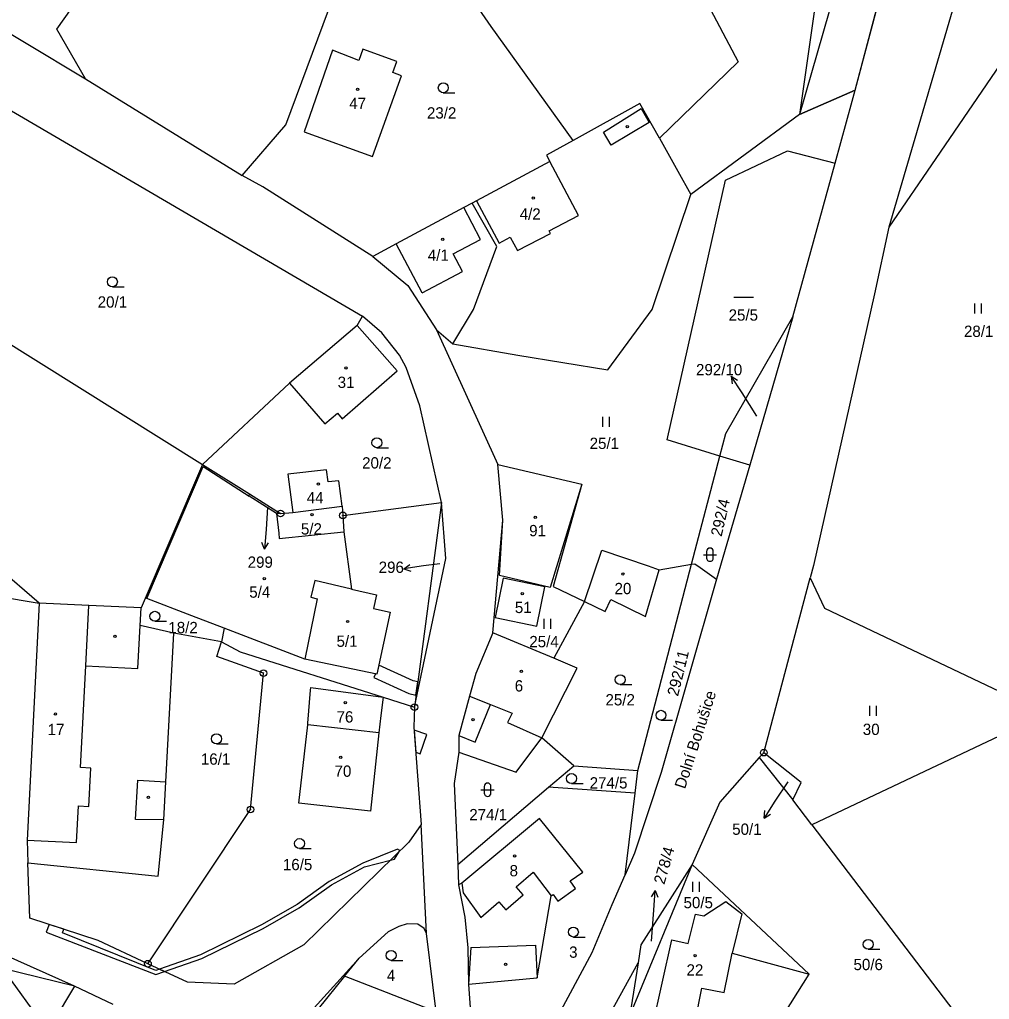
# Model space of a CAD drawing. Extents: x -680203 to -673936, y -1102717 to -1093650.
# Drawn here: x -678733.5 to -678587.6, y -1097572.5 to -1097425.2 of the extents above; entities that cross this region are included whole.
import ezdxf

# ---------------------------------------------------------------- set-up
doc = ezdxf.new("R2010")
doc.units = 0
for name, color, linetype in [('SOxx02xx_Koleje_param další_Popis10', 7, 'Continuous'), ('SOxx02xx_Staničení_Popis10', 7, 'Continuous'), ('SOxxxxxx_Koleje_hlavní_body_Popis10', 7, 'Continuous'), ('SOxxxxxx_Koleje_LN_parametry_Popis10', 7, 'Continuous'), ('SOxxxxxx_Koleje_param další_Popis10', 7, 'Continuous'), ('SOxxxxxx_Osa_bod_P', 7, 'Continuous'), ('SOxxxxxx_Staničení_Popis10', 7, 'Continuous'), ('x_prac', 7, 'Continuous')]:
    doc.layers.add(name, color=color, linetype=linetype)

msp = doc.modelspace()

# ---------------------------------------------------------------- linework, layer by layer
at = {"layer": 'SOxx02xx_Koleje_param další_Popis10'}
for centre, radius in [((-678694.19, -1097499.44), 0.5), ((-678694.19, -1097499.44), 0.0303), ((-678684.84, -1097499.74), 0.5), ((-678684.84, -1097499.74), 0.0303), ((-678696.77, -1097523.46), 0.5), ((-678696.77, -1097523.46), 0.0303), ((-678674.07, -1097528.58), 0.5), ((-678674.07, -1097528.58), 0.0303), ((-678621.51, -1097535.43), 0.5), ((-678621.51, -1097535.43), 0.0303), ((-678698.73, -1097543.98), 0.5), ((-678698.73, -1097543.98), 0.0303), ((-678714.15, -1097567.17), 0.5), ((-678714.15, -1097567.17), 0.0303)]:
    msp.add_circle(centre, radius, dxfattribs=at)
at = {"layer": 'SOxx02xx_Staničení_Popis10'}
for p, q in [((-678624.77, -1097481.33), (-678626.4, -1097478.81)), ((-678626.4, -1097478.81), (-678625.44, -1097479.38)), ((-678626.4, -1097478.81), (-678626.28, -1097479.93)), ((-678622.55, -1097484.79), (-678624.77, -1097481.33)), ((-678696.18, -1097498.51), (-678696.39, -1097501.85)), ((-678696.39, -1097501.85), (-678696.6, -1097504.84)), ((-678696.6, -1097504.84), (-678697.03, -1097503.81)), ((-678696.6, -1097504.84), (-678696.03, -1097503.88)), ((-678675.67, -1097507.77), (-678674.75, -1097507.13)), ((-678672.7, -1097507.35), (-678675.67, -1097507.77)), ((-678675.67, -1097507.77), (-678674.61, -1097508.12)), ((-678670.24, -1097507.02), (-678672.7, -1097507.35)), ((-678617.9, -1097539.8), (-678619.84, -1097542.74)), ((-678619.84, -1097542.74), (-678621.47, -1097545.26)), ((-678621.47, -1097545.26), (-678621.35, -1097544.14)), ((-678621.47, -1097545.26), (-678620.51, -1097544.69)), ((-678637.86, -1097556.14), (-678638.43, -1097557.1)), ((-678638.07, -1097559.13), (-678637.86, -1097556.14)), ((-678637.86, -1097556.14), (-678637.43, -1097557.17)), ((-678638.4, -1097563.79), (-678638.07, -1097559.13))]:
    msp.add_line(p, q, dxfattribs=at)
at = {"layer": 'SOxxxxxx_Koleje_hlavní_body_Popis10'}
for p, q in [((-678669.72, -1097436.17), (-678667.97, -1097436.17)), ((-678719.5, -1097465.36), (-678717.75, -1097465.36)), ((-678626.03, -1097466.94), (-678623.03, -1097466.94)), ((-678589.77, -1097469.36), (-678589.77, -1097467.86)), ((-678588.77, -1097469.36), (-678588.77, -1097467.86)), ((-678645.74, -1097486.42), (-678645.74, -1097484.92)), ((-678644.74, -1097486.42), (-678644.74, -1097484.92)), ((-678679.71, -1097489.56), (-678677.96, -1097489.56)), ((-678630.1, -1097505.15), (-678630.1, -1097506.15)), ((-678629.1, -1097506.15), (-678629.1, -1097505.15)), ((-678630.6, -1097505.65), (-678628.6, -1097505.65)), ((-678654.55, -1097516.8), (-678654.55, -1097515.3)), ((-678653.55, -1097516.8), (-678653.55, -1097515.3)), ((-678713.11, -1097515.67), (-678711.36, -1097515.67)), ((-678643.1, -1097525.2), (-678641.35, -1097525.2)), ((-678605.54, -1097529.9), (-678605.54, -1097528.4)), ((-678604.54, -1097529.9), (-678604.54, -1097528.4)), ((-678636.97, -1097530.56), (-678635.22, -1097530.56)), ((-678703.84, -1097534.1), (-678702.09, -1097534.1)), ((-678663.55, -1097540.5), (-678663.55, -1097541.5)), ((-678662.55, -1097541.5), (-678662.55, -1097540.5)), ((-678650.43, -1097540.07), (-678648.68, -1097540.07)), ((-678664.05, -1097541), (-678662.05, -1097541)), ((-678691.34, -1097549.85), (-678689.59, -1097549.85)), ((-678632.18, -1097556.38), (-678632.18, -1097554.88)), ((-678631.18, -1097556.38), (-678631.18, -1097554.88)), ((-678650.15, -1097563.16), (-678648.4, -1097563.16)), ((-678605.79, -1097565.01), (-678604.04, -1097565.01)), ((-678677.57, -1097566.67), (-678675.82, -1097566.67))]:
    msp.add_line(p, q, dxfattribs=at)
for centre in [(-678669.72, -1097435.42), (-678719.5, -1097464.61), (-678679.71, -1097488.81), (-678713.11, -1097514.92), (-678643.1, -1097524.45), (-678636.97, -1097529.81), (-678703.84, -1097533.35), (-678650.43, -1097539.32), (-678691.34, -1097549.1), (-678650.15, -1097562.41), (-678605.79, -1097564.26), (-678677.57, -1097565.92)]:
    msp.add_circle(centre, 0.75, dxfattribs=at)
for centre, start, end in [((-678629.6, -1097505.15), 0, 180), ((-678629.6, -1097506.15), 180, 359.9879), ((-678663.05, -1097540.5), 0, 180), ((-678663.05, -1097541.5), 180, 359.9879)]:
    msp.add_arc(centre, 0.5, start, end, dxfattribs=at)
at = {"layer": 'SOxxxxxx_Koleje_LN_parametry_Popis10'}
msp.add_lwpolyline([(-678611.67, -1097423.94), (-678616.15, -1097439.45), (-678607.77, -1097435.8), (-678593.46, -1097381.68)], dxfattribs=at)
for points in [[(-678679.43, -1097522.29), (-678679.71, -1097523.62), (-678679.93, -1097523.57), (-678680.18, -1097524.14), (-678674.89, -1097526.52), (-678673.83, -1097526.78), (-678673.56, -1097524.78), (-678674.25, -1097524.62)], [(-678674.11, -1097532.06), (-678673.87, -1097535.37), (-678673.18, -1097535.6), (-678672.68, -1097534.16), (-678672.19, -1097532.72)], [(-678711.64, -1097568.35), (-678706.02, -1097566.38), (-678696.8, -1097561.87), (-678691.38, -1097558.78), (-678686.56, -1097555.3), (-678681.59, -1097552.61), (-678677.67, -1097551.61), (-678676.43, -1097550.4), (-678676.27, -1097550.13), (-678676.62, -1097549.92), (-678681.83, -1097552.05), (-678686.88, -1097554.8), (-678691.7, -1097558.28), (-678697.08, -1097561.34), (-678706.26, -1097565.82), (-678712.41, -1097567.99)], [(-678677.67, -1097551.61), (-678677.07, -1097551.46), (-678676.43, -1097550.4)], [(-678729.01, -1097561.29), (-678729.45, -1097562.42), (-678712.96, -1097568.81), (-678711.64, -1097568.35), (-678712.41, -1097567.99), (-678712.94, -1097568.17), (-678727.01, -1097562.51), (-678726.8, -1097562)]]:
    msp.add_lwpolyline(points, close=True, dxfattribs=at)
at = {"layer": 'SOxxxxxx_Koleje_param další_Popis10'}
for centre in [(-678682.62, -1097435.67), (-678642.05, -1097441.27), (-678656.18, -1097452.02), (-678669.8, -1097458.22), (-678684.36, -1097477.55), (-678688.51, -1097495.02), (-678689.46, -1097499.61), (-678655.89, -1097500.02), (-678696.65, -1097509.27), (-678642.71, -1097508.57), (-678657.84, -1097511.5), (-678684.12, -1097515.7), (-678719.12, -1097517.91), (-678657.97, -1097523.19), (-678684.48, -1097527.9), (-678728.06, -1097529.6), (-678665.25, -1097530.48), (-678685.14, -1097536.14), (-678714.07, -1097542.15), (-678658.99, -1097550.95), (-678660.36, -1097567.25), (-678631.83, -1097565.98)]:
    msp.add_circle(centre, 0.175, dxfattribs=at)
at = {"layer": 'SOxxxxxx_Staničení_Popis10'}
for p, q in [((-678645.62, -1097442.11), (-678639.95, -1097438.56)), ((-678639.95, -1097438.56), (-678638.77, -1097440.66)), ((-678638.77, -1097440.66), (-678644.47, -1097444.04)), ((-678644.47, -1097444.04), (-678645.62, -1097442.11)), ((-678649.39, -1097454.63), (-678653.67, -1097446.52)), ((-678664.12, -1097458.24), (-678666.63, -1097453.45)), ((-678664.73, -1097452.43), (-678661.33, -1097458.79)), ((-678653.8, -1097456.92), (-678649.39, -1097454.63)), ((-678661.33, -1097458.79), (-678659.67, -1097457.9)), ((-678659.67, -1097457.9), (-678658.58, -1097459.92)), ((-678658.58, -1097459.92), (-678653.59, -1097457.33)), ((-678653.59, -1097457.33), (-678653.8, -1097456.92)), ((-678672.92, -1097466.24), (-678676.8, -1097458.89)), ((-678668.21, -1097460.41), (-678664.12, -1097458.24)), ((-678666.83, -1097463.03), (-678668.21, -1097460.41)), ((-678672.92, -1097466.24), (-678666.83, -1097463.03)), ((-678683.52, -1097510.82), (-678679.76, -1097511.69)), ((-678679.76, -1097511.69), (-678680.22, -1097513.75)), ((-678723.52, -1097522.35), (-678723.05, -1097513.28)), ((-678680.22, -1097513.75), (-678677.72, -1097514.29)), ((-678677.72, -1097514.29), (-678679.71, -1097523.62)), ((-678715.66, -1097522.76), (-678715.31, -1097516.31)), ((-678679.71, -1097523.62), (-678690.57, -1097521.35)), ((-678724.3, -1097537.67), (-678723.52, -1097522.35)), ((-678723.52, -1097522.35), (-678715.66, -1097522.76)), ((-678665.78, -1097526.94), (-678662.64, -1097528.19)), ((-678664.91, -1097533.85), (-678662.64, -1097528.19)), ((-678662.64, -1097528.19), (-678659.38, -1097529.48)), ((-678659.38, -1097529.48), (-678660.05, -1097530.88)), ((-678660.05, -1097530.88), (-678654.92, -1097533.2)), ((-678667.38, -1097532.86), (-678664.91, -1097533.85)), ((-678722.76, -1097537.75), (-678724.3, -1097537.67)), ((-678723.05, -1097543.53), (-678722.76, -1097537.75)), ((-678716.03, -1097545.46), (-678715.67, -1097539.58)), ((-678715.67, -1097539.58), (-678711.47, -1097539.84)), ((-678724.88, -1097548.93), (-678724.6, -1097543.43)), ((-678724.6, -1097543.43), (-678723.05, -1097543.53)), ((-678711.77, -1097545.51), (-678716.03, -1097545.46)), ((-678732.33, -1097548.58), (-678724.88, -1097548.93)), ((-678658.76, -1097555.62), (-678656.2, -1097553.39)), ((-678656.2, -1097553.39), (-678653.49, -1097556.97)), ((-678666.95, -1097555.05), (-678666.73, -1097556.52)), ((-678666.73, -1097556.52), (-678664.07, -1097560.23)), ((-678660.32, -1097559.09), (-678657.71, -1097556.83)), ((-678657.71, -1097556.83), (-678658.76, -1097555.62)), ((-678664.07, -1097560.23), (-678661.37, -1097557.88)), ((-678661.37, -1097557.88), (-678660.32, -1097559.09)), ((-678665.57, -1097564.71), (-678665.91, -1097570.24)), ((-678665.57, -1097564.71), (-678655.84, -1097564.4)), ((-678655.84, -1097564.4), (-678655.61, -1097569.32)), ((-678627.46, -1097571.52), (-678626.25, -1097565.61)), ((-678684.58, -1097569.06), (-678688.52, -1097573.97)), ((-678725.2, -1097570.57), (-678729.72, -1097578.06)), ((-678632.26, -1097577.95), (-678630.84, -1097570.84)), ((-678630.84, -1097570.84), (-678627.46, -1097571.52))]:
    msp.add_line(p, q, dxfattribs=at)
at = {"layer": 'x_prac'}
for p, q in [((-678607.77, -1097435.8), (-678593.46, -1097381.68)), ((-678589.13, -1097410.14), (-678602.68, -1097456.39)), ((-678613.67, -1097422.18), (-678616.15, -1097439.45)), ((-678723.56, -1097434.08), (-678699.99, -1097448.64)), ((-678607.77, -1097435.8), (-678616.15, -1097439.45)), ((-678608.2, -1097437.42), (-678607.77, -1097435.8)), ((-678610.78, -1097446.77), (-678608.2, -1097437.42)), ((-678736.15, -1097438.02), (-678681.85, -1097469.75)), ((-678616.15, -1097439.45), (-678632.49, -1097451.46)), ((-678617.14, -1097469.88), (-678610.78, -1097446.77)), ((-678750.58, -1097464.14), (-678705.95, -1097492.08)), ((-678682.66, -1097471.18), (-678681.85, -1097469.75)), ((-678617.14, -1097469.88), (-678623.63, -1097492.19)), ((-678682.66, -1097471.18), (-678692.87, -1097479.86)), ((-678670.72, -1097471.85), (-678668.26, -1097473.93)), ((-678670.72, -1097471.85), (-678661.53, -1097492.06)), ((-678705.95, -1097492.08), (-678692.87, -1097479.86)), ((-678628.13, -1097490.82), (-678636.05, -1097488.39)), ((-678730.51, -1097512.96), (-678754.79, -1097492.01)), ((-678632.37, -1097507.1), (-678628.13, -1097490.82)), ((-678623.63, -1097492.19), (-678628.13, -1097490.82)), ((-678705.95, -1097492.08), (-678715.17, -1097513.62)), ((-678705.95, -1097492.08), (-678698.87, -1097496.51)), ((-678705.85, -1097492.39), (-678698.93, -1097496.83)), ((-678660.75, -1097500.46), (-678661.53, -1097492.06)), ((-678661.53, -1097492.06), (-678648.88, -1097495.03)), ((-678623.63, -1097492.19), (-678628.62, -1097509.31)), ((-678698.93, -1097496.83), (-678698.87, -1097496.51)), ((-678694.8, -1097499.48), (-678698.93, -1097496.83)), ((-678698.87, -1097496.51), (-678694.19, -1097499.44)), ((-678684.84, -1097499.74), (-678669.97, -1097497.78)), ((-678669.97, -1097497.78), (-678674.07, -1097528.58)), ((-678694.19, -1097499.44), (-678692.37, -1097499.32)), ((-678692.37, -1097499.32), (-678684.94, -1097498.37)), ((-678684.94, -1097498.37), (-678684.84, -1097499.74)), ((-678694.19, -1097499.44), (-678694.8, -1097499.48)), ((-678684.84, -1097499.74), (-678684.67, -1097502.21)), ((-678662.27, -1097517.39), (-678660.75, -1097500.46)), ((-678640.45, -1097538.13), (-678632.37, -1097507.1)), ((-678637.23, -1097507.91), (-678632.37, -1097507.1)), ((-678614.05, -1097507.3), (-678614.53, -1097509.13)), ((-678621.51, -1097535.43), (-678614.53, -1097509.13)), ((-678738.14, -1097511.67), (-678730.51, -1097512.96)), ((-678648.5, -1097512.7), (-678653.1, -1097521.24)), ((-678702.68, -1097516.7), (-678703.08, -1097518.78)), ((-678703.08, -1097518.78), (-678710.27, -1097517.44)), ((-678653.1, -1097521.24), (-678662.27, -1097517.39)), ((-678578.93, -1097529.57), (-678614.28, -1097546.26)), ((-678679.41, -1097532.46), (-678690.11, -1097531.26)), ((-678650.1, -1097537.39), (-678654.92, -1097533.2)), ((-678621.51, -1097535.43), (-678622.18, -1097536.17)), ((-678622.18, -1097536.17), (-678617.13, -1097542.52)), ((-678653.91, -1097540.63), (-678650.1, -1097537.39)), ((-678650.1, -1097537.39), (-678640.45, -1097538.13)), ((-678640.86, -1097541.5), (-678640.45, -1097538.13)), ((-678667.54, -1097552.24), (-678653.91, -1097540.63)), ((-678640.86, -1097541.5), (-678653.91, -1097540.63)), ((-678642.37, -1097553.78), (-678640.86, -1097541.5)), ((-678614.28, -1097546.26), (-678617.13, -1097542.52)), ((-678672.25, -1097562.62), (-678673.07, -1097546.24)), ((-678640.97, -1097550.57), (-678642.37, -1097553.78)), ((-678667.54, -1097552.24), (-678667.45, -1097555.32)), ((-678632.3, -1097552.23), (-678641.64, -1097574.91)), ((-678632.3, -1097552.23), (-678637.15, -1097559.87)), ((-678632.3, -1097552.23), (-678614.66, -1097568.76)), ((-678670.77, -1097574.43), (-678672.25, -1097562.62)), ((-678682.39, -1097566.34), (-678691.84, -1097576.78)), ((-678640.42, -1097567.06), (-678641.64, -1097574.91)), ((-678624.38, -1097583.99), (-678614.66, -1097568.76)), ((-678719.39, -1097573.32), (-678725.2, -1097570.57)), ((-678665.91, -1097570.24), (-678665.4, -1097577.82))]:
    msp.add_line(p, q, dxfattribs=at)
for points in [[(-678723.56, -1097434.08), (-678727.86, -1097426.58), (-678720.65, -1097416.4), (-678714.3, -1097407.09), (-678726.13, -1097399.47), (-678728.3, -1097402.83), (-678748.26, -1097389.96), (-678746.59, -1097387.33), (-678751.66, -1097382.43), (-678763.79, -1097373.35), (-678770.39, -1097368.41), (-678770.79, -1097368.16)], [(-678630.08, -1097402.63), (-678623.67, -1097407.51), (-678611.67, -1097423.94), (-678616.15, -1097439.45)], [(-678642.92, -1097405.55), (-678634.21, -1097414.79), (-678625.36, -1097431.51), (-678637.21, -1097443.02)], [(-678699.99, -1097448.64), (-678693.39, -1097440.97), (-678681.54, -1097409)], [(-678650.2, -1097443.35), (-678662.51, -1097426.21), (-678667.38, -1097419.15), (-678676.71, -1097411.96), (-678681.54, -1097409)], [(-678738.65, -1097425.05), (-678732.7, -1097428.57), (-678723.56, -1097434.08)], [(-678581.79, -1097425.8), (-678595.63, -1097446.06), (-678602.68, -1097456.39)], [(-678676.01, -1097433.61), (-678677.32, -1097433.14), (-678676.72, -1097431.45), (-678681.83, -1097429.62), (-678682.44, -1097431.31), (-678686.39, -1097429.77), (-678690.65, -1097442.06), (-678680.35, -1097445.75), (-678676.01, -1097433.61)], [(-678637.21, -1097443.02), (-678640.13, -1097437.78), (-678650.2, -1097443.35)], [(-678650.2, -1097443.35), (-678654.2, -1097445.57), (-678653.67, -1097446.52), (-678664.73, -1097452.43), (-678665.39, -1097452.79)], [(-678637.21, -1097443.02), (-678634.44, -1097447.96), (-678632.49, -1097451.46)], [(-678636.05, -1097488.39), (-678627.26, -1097449.34), (-678617.93, -1097444.93), (-678610.78, -1097446.77)], [(-678680.34, -1097460.78), (-678696.85, -1097450.31), (-678699.99, -1097448.64)], [(-678668.26, -1097473.93), (-678658.5, -1097475.64), (-678644.97, -1097477.86), (-678638.3, -1097468.77), (-678632.49, -1097451.46)], [(-678665.39, -1097452.79), (-678666.63, -1097453.45), (-678676.8, -1097458.89), (-678680.34, -1097460.78)], [(-678668.26, -1097473.93), (-678665.2, -1097468.75), (-678661.65, -1097459.31), (-678665.39, -1097452.79)], [(-678602.68, -1097456.39), (-678604.86, -1097466.43), (-678614.05, -1097507.3)], [(-678680.34, -1097460.78), (-678675.04, -1097465.15), (-678670.72, -1097471.85)], [(-678669.97, -1097497.78), (-678673.25, -1097483.24), (-678675.29, -1097477.51), (-678676.3, -1097475.62), (-678678.96, -1097472.26), (-678681.85, -1097469.75)], [(-678628.13, -1097490.82), (-678627.24, -1097487.43), (-678617.14, -1097469.88)], [(-678692.87, -1097479.86), (-678687.52, -1097485.99), (-678685.66, -1097484.37), (-678684.94, -1097485.2), (-678676.67, -1097478), (-678682.66, -1097471.18)], [(-678702.68, -1097516.7), (-678707.57, -1097514.83), (-678714.34, -1097512.22), (-678705.85, -1097492.39)], [(-678684.94, -1097498.37), (-678685.44, -1097494.52), (-678687.06, -1097494.71), (-678687.28, -1097492.9), (-678693.1, -1097493.55), (-678692.37, -1097499.32)], [(-678648.88, -1097495.03), (-678653.63, -1097510.6), (-678661.27, -1097508.79), (-678660.75, -1097500.46)], [(-678648.88, -1097495.03), (-678653.18, -1097510.44), (-678648.5, -1097512.7)], [(-678674.07, -1097528.58), (-678669.34, -1097506.2), (-678669.97, -1097497.78)], [(-678694.8, -1097499.48), (-678694.48, -1097502.43), (-678694.39, -1097503.21), (-678684.67, -1097502.21)], [(-678684.67, -1097502.21), (-678683.52, -1097510.82), (-678689.07, -1097509.54), (-678689.65, -1097512.06), (-678688.67, -1097512.29), (-678690.57, -1097521.35), (-678702.68, -1097516.7)], [(-678648.5, -1097512.7), (-678645.88, -1097504.98), (-678638.89, -1097507.35), (-678637.23, -1097507.91)], [(-678648.5, -1097512.7), (-678645.38, -1097514.21), (-678644.5, -1097512.41), (-678639.31, -1097514.93), (-678637.23, -1097507.91)], [(-678632.37, -1097507.1), (-678631.9, -1097507.03), (-678631.08, -1097507.6), (-678628.62, -1097509.31)], [(-678654.44, -1097510.47), (-678660.69, -1097509.18), (-678661.91, -1097515.09), (-678655.65, -1097516.39), (-678654.44, -1097510.47)], [(-678628.62, -1097509.31), (-678636.96, -1097538.4), (-678640.97, -1097550.57)], [(-678614.53, -1097509.13), (-678612.37, -1097513.7), (-678578.93, -1097529.57)], [(-678730.51, -1097512.96), (-678732.33, -1097548.58), (-678732.21, -1097551.99)], [(-678715.17, -1097513.62), (-678723.05, -1097513.28), (-678730.51, -1097512.96)], [(-678710.27, -1097517.44), (-678715.31, -1097516.31), (-678715.17, -1097513.62)], [(-678732.21, -1097551.99), (-678712.63, -1097553.99), (-678711.77, -1097545.51), (-678711.47, -1097539.84), (-678710.27, -1097517.44)], [(-678662.27, -1097517.39), (-678664.85, -1097523.54), (-678665.78, -1097526.94), (-678667.38, -1097532.86), (-678667.4, -1097535.36)], [(-678714.15, -1097567.17), (-678698.73, -1097543.98), (-678696.77, -1097523.46), (-678703.77, -1097520.94), (-678703.08, -1097518.78)], [(-678703.08, -1097518.78), (-678700.29, -1097520.27), (-678678.77, -1097527.09), (-678674.07, -1097528.58)], [(-678654.92, -1097533.2), (-678649.59, -1097522.71), (-678653.1, -1097521.24)], [(-678690.11, -1097531.26), (-678690.09, -1097530.99), (-678689.69, -1097526.01), (-678689.66, -1097525.62), (-678678.77, -1097527.09), (-678679.1, -1097529.83), (-678679.41, -1097532.46)], [(-678674.07, -1097528.58), (-678674.14, -1097531.61), (-678673.07, -1097546.24)], [(-678679.41, -1097532.46), (-678680.68, -1097544.21), (-678691.43, -1097543.02), (-678690.11, -1097531.26)], [(-678667.4, -1097535.36), (-678658.77, -1097538.36), (-678654.92, -1097533.2)], [(-678667.4, -1097535.36), (-678668.09, -1097540.07), (-678667.54, -1097552.24)], [(-678622.18, -1097536.17), (-678628.14, -1097542.87), (-678632.3, -1097552.23)], [(-678617.13, -1097542.52), (-678615.87, -1097539.94), (-678621.51, -1097535.43)], [(-678673.07, -1097546.24), (-678674.88, -1097548.88), (-678690.69, -1097564.35), (-678701.16, -1097570.27), (-678708.21, -1097569.96), (-678714.15, -1097567.17)], [(-678665.91, -1097570.24), (-678655.61, -1097569.32), (-678653.49, -1097556.97), (-678653.2, -1097556.77), (-678652.51, -1097557.76), (-678649.83, -1097555.87), (-678650.64, -1097554.72), (-678648.75, -1097553.38), (-678655.26, -1097545.34), (-678666.95, -1097555.05), (-678667.45, -1097555.32)], [(-678614.28, -1097546.26), (-678586.65, -1097582.53), (-678586.18, -1097586.75)], [(-678714.15, -1097567.17), (-678721.64, -1097563.66), (-678731.93, -1097560.34), (-678732.21, -1097551.99)], [(-678658.73, -1097583.54), (-678656.59, -1097582.28), (-678654.89, -1097579.59), (-678647.3, -1097565.5), (-678644.33, -1097558.25), (-678642.37, -1097553.78)], [(-678667.45, -1097555.32), (-678666.46, -1097560.16), (-678666.04, -1097564.8), (-678665.91, -1097570.24)], [(-678633, -1097581.66), (-678632.26, -1097577.95), (-678638.24, -1097576.63), (-678635.36, -1097563.6), (-678632.86, -1097564.13), (-678631.79, -1097559.73), (-678630.55, -1097559.98), (-678627.23, -1097557.83), (-678624.8, -1097559.65), (-678626.25, -1097565.61), (-678614.66, -1097568.76)], [(-678672.25, -1097562.62), (-678672.58, -1097561.88), (-678673.55, -1097561.24), (-678675.14, -1097561.2), (-678676.43, -1097561.56), (-678678, -1097562.4), (-678682.39, -1097566.34)], [(-678637.15, -1097559.87), (-678639.99, -1097564.33), (-678640.42, -1097567.06)], [(-678725.2, -1097570.57), (-678740.38, -1097563.77), (-678746.27, -1097562.6), (-678758.55, -1097565.52)], [(-678670.77, -1097574.43), (-678684.58, -1097569.06), (-678682.39, -1097566.34)], [(-678664.35, -1097603.63), (-678657.14, -1097594.92), (-678651.48, -1097587.17), (-678640.42, -1097567.06)], [(-678725.2, -1097570.57), (-678736.05, -1097567.89), (-678729.65, -1097576.73), (-678730.3, -1097577.66)]]:
    msp.add_lwpolyline(points, dxfattribs=at)

# ---------------------------------------------------------------- texts
at = {"layer": 'SOxx02xx_Staničení_Popis10'}
msp.add_text('Dolní Bohušice', height=1.7, rotation=72, dxfattribs=at).set_placement((-678633.36, -1097540.98))
at = {"layer": 'SOxxxxxx_Osa_bod_P'}
for s, p in [('47', (-678683.87, -1097438.62)), ('23/2', (-678672.18, -1097440.05)), ('4/2', (-678658.23, -1097455.26)), ('4/1', (-678672.05, -1097461.45)), ('20/1', (-678721.71, -1097468.49)), ('25/5', (-678626.8, -1097470.45)), ('28/1', (-678591.39, -1097472.9)), ('292/10', (-678631.7, -1097478.67)), ('31', (-678685.61, -1097480.57)), ('25/1', (-678647.7, -1097489.75)), ('20/2', (-678681.93, -1097492.69)), ('44', (-678690.26, -1097497.92)), ('5/2', (-678691.14, -1097502.62)), ('91', (-678656.8, -1097502.88)), ('299', (-678699.15, -1097507.62)), ('296', (-678679.44, -1097508.39)), ('5/4', (-678698.91, -1097512.12)), ('20', (-678643.96, -1097511.59)), ('51', (-678658.95, -1097514.43)), ('18/2', (-678711.08, -1097517.46)), ('5/1', (-678685.78, -1097519.51)), ('25/4', (-678656.78, -1097519.57)), ('6', (-678658.97, -1097526.23)), ('25/2', (-678645.32, -1097528.32)), ('76', (-678685.78, -1097530.9)), ('17', (-678729.24, -1097532.79)), ('30', (-678606.61, -1097532.77)), ('16/1', (-678706.19, -1097537.24)), ('70', (-678686.08, -1097539.06)), ('274/5', (-678647.7, -1097540.82)), ('274/1', (-678665.81, -1097545.6)), ('50/1', (-678626.26, -1097547.79)), ('16/5', (-678693.85, -1097553.11)), ('8', (-678659.75, -1097554.03)), ('50/5', (-678633.58, -1097558.83)), ('3', (-678650.79, -1097566.28)), ('50/6', (-678608.01, -1097568.14)), ('4', (-678678.21, -1097569.79)), ('22', (-678633.13, -1097568.96))]:
    msp.add_text(s, height=1.7, dxfattribs=at).set_placement(p)
for s, rotation, p in [('292/4', 77, (-678627.86, -1097503.02)), ('292/11', 76, (-678634.42, -1097527.03)), ('278/4', 74, (-678636.47, -1097555.35))]:
    msp.add_text(s, height=1.7, rotation=rotation, dxfattribs=at).set_placement(p)

doc.saveas('drawing.dxf')
